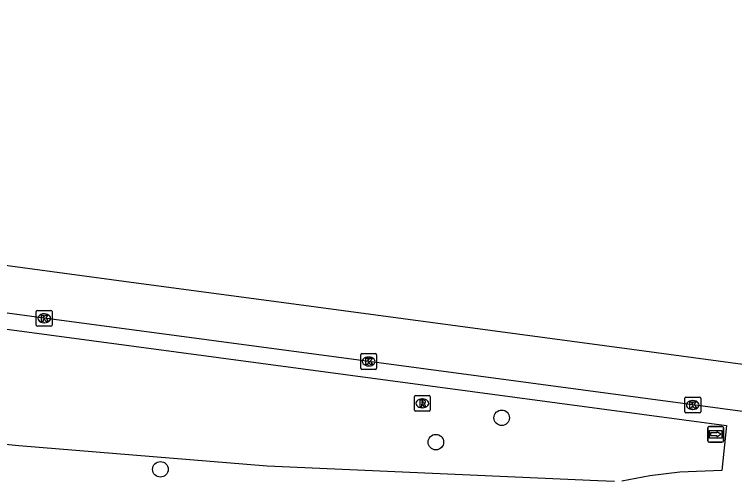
# Model space of a CAD drawing. Extents: x 161258 to 161838, y 380836 to 381727.
# Drawn here: x 161553.33 to 161598.69, y 381672.56 to 381701.79 of the extents above; entities that cross this region are included whole.
import ezdxf

# ---------------------------------------------------------------- set-up
doc = ezdxf.new("R2010")
doc.units = 0
for name, color, linetype in [('IMGEO_Berm_groen', 7, 'Continuous'), ('IMGEO_Boom', 7, 'Continuous'), ('IMGEO_Kolk', 7, 'Continuous'), ('IMGEO_Rijbaan_regionaal_gesloten', 7, 'Continuous'), ('IMGEO_Rioolput', 7, 'Continuous'), ('IMGEO_Wegwijzer', 7, 'Continuous')]:
    doc.layers.add(name, color=color, linetype=linetype)

msp = doc.modelspace()

# ---------------------------------------------------------------- linework, layer by layer
at = {"layer": 'IMGEO_Berm_groen'}
for points in [[(161412.767, 381698.536), (161419.285, 381697.682), (161419.518, 381699.804), (161598.175, 381675.897), (161597.877, 381673.07), (161595.231, 381672.953), (161593.354, 381672.734), (161591.581, 381672.404)], [(161591.126, 381672.369), (161590.075, 381672.415), (161569.243, 381673.332), (161553.615, 381674.625), (161541.328, 381675.861), (161500, 381680.965), (161479.26, 381683.527), (161448.242, 381687.62), (161413.662, 381693.013), (161412.207, 381694.368), (161412.767, 381698.536)]]:
    msp.add_lwpolyline(points, dxfattribs=at)
at = {"layer": 'IMGEO_Boom'}
for centre in [(161584.021, 381676.386), (161579.873, 381674.852), (161562.526, 381673.139)]:
    msp.add_circle(centre, 0.489, dxfattribs=at)
at = {"layer": 'IMGEO_Kolk'}
for p, q in [((161554.707, 381682.225), (161554.707, 381683.077)), ((161554.782, 381683.151), (161555.634, 381683.151)), ((161555.195, 381682.931), (161555.22, 381682.931)), ((161555.708, 381683.077), (161555.708, 381682.225)), ((161555.218, 381682.371), (161555.193, 381682.371)), ((161555.634, 381682.151), (161554.782, 381682.151)), ((161575.142, 381679.505), (161575.142, 381680.357)), ((161575.217, 381680.431), (161576.069, 381680.431)), ((161575.63, 381680.211), (161575.655, 381680.211)), ((161576.143, 381680.357), (161576.143, 381679.505)), ((161575.653, 381679.651), (161575.628, 381679.651)), ((161576.069, 381679.431), (161575.217, 381679.431)), ((161595.552, 381676.764), (161595.552, 381677.616)), ((161595.627, 381677.69), (161596.479, 381677.69)), ((161596.04, 381677.47), (161596.065, 381677.47)), ((161596.553, 381677.616), (161596.553, 381676.764)), ((161596.479, 381676.69), (161595.627, 381676.69)), ((161596.063, 381676.91), (161596.038, 381676.91))]:
    msp.add_line(p, q, dxfattribs=at)
for points in [[(161554.707, 381682.225), (161554.707, 381683.077)], [(161554.782, 381683.151), (161555.634, 381683.151)], [(161555.028, 381682.851), (161555.151, 381682.851), (161555.151, 381682.7), (161555.281, 381682.851), (161555.445, 381682.851), (161555.299, 381682.7), (161555.452, 381682.451), (161555.3, 381682.451), (161555.215, 381682.615), (161555.151, 381682.548), (161555.151, 381682.451), (161555.028, 381682.451), (161555.028, 381682.851)], [(161555.708, 381683.077), (161555.708, 381682.225)], [(161555.634, 381682.151), (161554.782, 381682.151)], [(161575.142, 381679.505), (161575.142, 381680.357)], [(161575.217, 381680.431), (161576.069, 381680.431)], [(161575.463, 381680.131), (161575.586, 381680.131), (161575.586, 381679.98), (161575.716, 381680.131), (161575.88, 381680.131), (161575.734, 381679.98), (161575.887, 381679.731), (161575.735, 381679.731), (161575.65, 381679.895), (161575.586, 381679.828), (161575.586, 381679.731), (161575.463, 381679.731), (161575.463, 381680.131)], [(161576.143, 381680.357), (161576.143, 381679.505)], [(161576.069, 381679.431), (161575.217, 381679.431)], [(161595.552, 381676.764), (161595.552, 381677.616)], [(161595.627, 381677.69), (161596.479, 381677.69)], [(161595.873, 381677.39), (161595.996, 381677.39), (161595.996, 381677.239), (161596.126, 381677.39), (161596.29, 381677.39), (161596.144, 381677.239), (161596.297, 381676.99), (161596.145, 381676.99), (161596.06, 381677.154), (161595.996, 381677.087), (161595.996, 381676.99), (161595.873, 381676.99), (161595.873, 381677.39)], [(161596.553, 381677.616), (161596.553, 381676.764)], [(161596.479, 381676.69), (161595.627, 381676.69)]]:
    msp.add_lwpolyline(points, dxfattribs=at)
for centre, start, end in [((161554.784, 381683.075), 91.552, 178.448), ((161554.784, 381683.075), 91.552, 178.448), ((161555.632, 381683.075), 1.552, 88.448), ((161555.632, 381683.075), 1.552, 88.448), ((161554.784, 381682.227), 181.552, 268.448), ((161554.784, 381682.227), 181.552, 268.448), ((161555.632, 381682.227), 271.552, 358.448), ((161555.632, 381682.227), 271.552, 358.448), ((161575.219, 381680.355), 91.552, 178.448), ((161575.219, 381680.355), 91.552, 178.448), ((161576.067, 381680.355), 1.552, 88.448), ((161576.067, 381680.355), 1.552, 88.448), ((161575.219, 381679.507), 181.552, 268.448), ((161575.219, 381679.507), 181.552, 268.448), ((161576.067, 381679.507), 271.552, 358.448), ((161576.067, 381679.507), 271.552, 358.448), ((161595.629, 381677.614), 91.552, 178.448), ((161595.629, 381677.614), 91.552, 178.448), ((161596.477, 381677.614), 1.552, 88.448), ((161596.477, 381677.614), 1.552, 88.448), ((161595.629, 381676.766), 181.552, 268.448), ((161595.629, 381676.766), 181.552, 268.448), ((161596.477, 381676.766), 271.552, 358.448), ((161596.477, 381676.766), 271.552, 358.448)]:
    msp.add_arc(centre, 0.0765, start, end, dxfattribs=at)
for centre, major_axis, ratio, start_param, end_param in [((161555.194, 381682.651), (-0.387, 0.002), 0.722429, 4.712389, 7.853982), ((161555.219, 381682.651), (-0.39, 0.002), 0.717154, 1.570796, 4.712389), ((161575.629, 381679.931), (-0.387, 0.002), 0.722429, 4.712389, 7.853982), ((161575.654, 381679.931), (-0.39, 0.002), 0.717154, 1.570796, 4.712389), ((161596.039, 381677.19), (-0.387, 0.002), 0.722429, 4.712389, 7.853982), ((161596.064, 381677.19), (-0.39, 0.002), 0.717154, 1.570796, 4.712389)]:
    msp.add_ellipse(centre, major_axis=major_axis, ratio=ratio, start_param=start_param, end_param=end_param, dxfattribs=at)
at = {"layer": 'IMGEO_Rijbaan_regionaal_gesloten'}
for points in [[(161679.007, 381666.04), (161677.666, 381666.255), (161657.266, 381668.988), (161618.127, 381674.239), (161615.451, 381674.598), (161596.053, 381677.191), (161575.643, 381679.932), (161555.208, 381682.652), (161534.802, 381685.416), (161514.402, 381688.138), (161500, 381690.051), (161493.724, 381690.885), (161474.493, 381693.446), (161433.673, 381698.93), (161413.286, 381701.641), (161412.199, 381701.786)], [(161503.684, 381692.551), (161519.925, 381690.409), (161544.014, 381687.173), (161560.228, 381684.995), (161572.343, 381683.367), (161592.223, 381680.696), (161612.423, 381677.982), (161624.53, 381676.356), (161640.688, 381674.185), (161656.473, 381672.064), (161668.901, 381670.395), (161680.859, 381668.646)]]:
    msp.add_lwpolyline(points, dxfattribs=at)
at = {"layer": 'IMGEO_Rioolput'}
for p, q in [((161578.519, 381676.868), (161578.519, 381677.72)), ((161578.594, 381677.794), (161579.446, 381677.794)), ((161579.007, 381677.574), (161579.032, 381677.574)), ((161579.52, 381677.72), (161579.52, 381676.868)), ((161579.03, 381677.014), (161579.005, 381677.014)), ((161579.446, 381676.794), (161578.594, 381676.794))]:
    msp.add_line(p, q, dxfattribs=at)
for points in [[(161578.519, 381676.868), (161578.519, 381677.72)], [(161578.594, 381677.794), (161579.446, 381677.794)], [(161579.108, 381677.492), (161578.856, 381677.494), (161578.856, 381677.094)], [(161579.034, 381677.413), (161578.98, 381677.413), (161578.98, 381677.332)], [(161579.52, 381677.72), (161579.52, 381676.868)], [(161578.856, 381677.094), (161578.98, 381677.094), (161578.98, 381677.256), (161578.991, 381677.256)], [(161578.98, 381677.332), (161579.032, 381677.332)], [(161579.038, 381677.227), (161579.109, 381677.094), (161579.249, 381677.094), (161579.184, 381677.22)], [(161579.446, 381676.794), (161578.594, 381676.794)]]:
    msp.add_lwpolyline(points, dxfattribs=at)
for centre, radius, start, end in [((161578.596, 381677.718), 0.0765, 91.552, 178.448), ((161578.596, 381677.718), 0.0765, 91.552, 178.448), ((161579.04, 381677.317), 0.0964, 77.0061, 93.1865), ((161579.054, 381677.374), 0.0378, 276.6634, 79.6772), ((161579.107, 381677.382), 0.109, 350.3612, 89.416), ((161579.444, 381677.718), 0.0765, 1.552, 88.448), ((161579.444, 381677.718), 0.0765, 1.552, 88.448), ((161578.99, 381677.203), 0.0533, 26.0293, 88.6989), ((161579.016, 381677.521), 0.19, 274.7715, 282.9687), ((161579.105, 381677.382), 0.112, 277.5842, 350.9817), ((161579.089, 381677.167), 0.108, 29.5134, 73.7905), ((161578.596, 381676.87), 0.0765, 181.552, 268.448), ((161578.596, 381676.87), 0.0765, 181.552, 268.448), ((161579.444, 381676.87), 0.0765, 271.552, 358.448), ((161579.444, 381676.87), 0.0765, 271.552, 358.448)]:
    msp.add_arc(centre, radius, start, end, dxfattribs=at)
for centre, major_axis, ratio, start_param, end_param in [((161579.006, 381677.294), (-0.387, 0.002), 0.722429, 4.712389, 7.853982), ((161579.031, 381677.294), (-0.39, 0.002), 0.717154, 1.570796, 4.712389)]:
    msp.add_ellipse(centre, major_axis=major_axis, ratio=ratio, start_param=start_param, end_param=end_param, dxfattribs=at)
at = {"layer": 'IMGEO_Wegwijzer'}
for p, q in [((161597, 381674.944), (161597, 381675.744)), ((161597, 381675.744), (161597, 381674.944)), ((161597.1, 381675.844), (161597.89, 381675.844)), ((161597.89, 381675.844), (161597.1, 381675.844)), ((161597.99, 381675.744), (161597.99, 381674.944)), ((161597.99, 381674.944), (161597.99, 381675.744)), ((161597.89, 381674.844), (161597.1, 381674.844)), ((161597.1, 381674.844), (161597.89, 381674.844))]:
    msp.add_line(p, q, dxfattribs=at)
for points in [[(161597.101, 381675.576), (161597.889, 381675.576), (161597.889, 381675.112), (161597.101, 381675.112), (161597.101, 381675.576)], [(161597.166, 381675.428), (161597.166, 381675.344), (161597.166, 381675.26), (161597.577, 381675.26), (161597.577, 381675.177), (161597.824, 381675.344), (161597.577, 381675.511), (161597.577, 381675.428), (161597.166, 381675.428)]]:
    msp.add_lwpolyline(points, dxfattribs=at)
for centre, start, end in [((161597.1, 381675.744), 90, 180), ((161597.1, 381675.744), 90, 180), ((161597.89, 381675.744), 0, 90), ((161597.89, 381675.744), 360, 90), ((161597.1, 381674.944), 180, 270), ((161597.1, 381674.944), 180, 270), ((161597.89, 381674.944), 270, 0), ((161597.89, 381674.944), 270, 0)]:
    msp.add_arc(centre, 0.1, start, end, dxfattribs=at)

doc.saveas('drawing.dxf')
